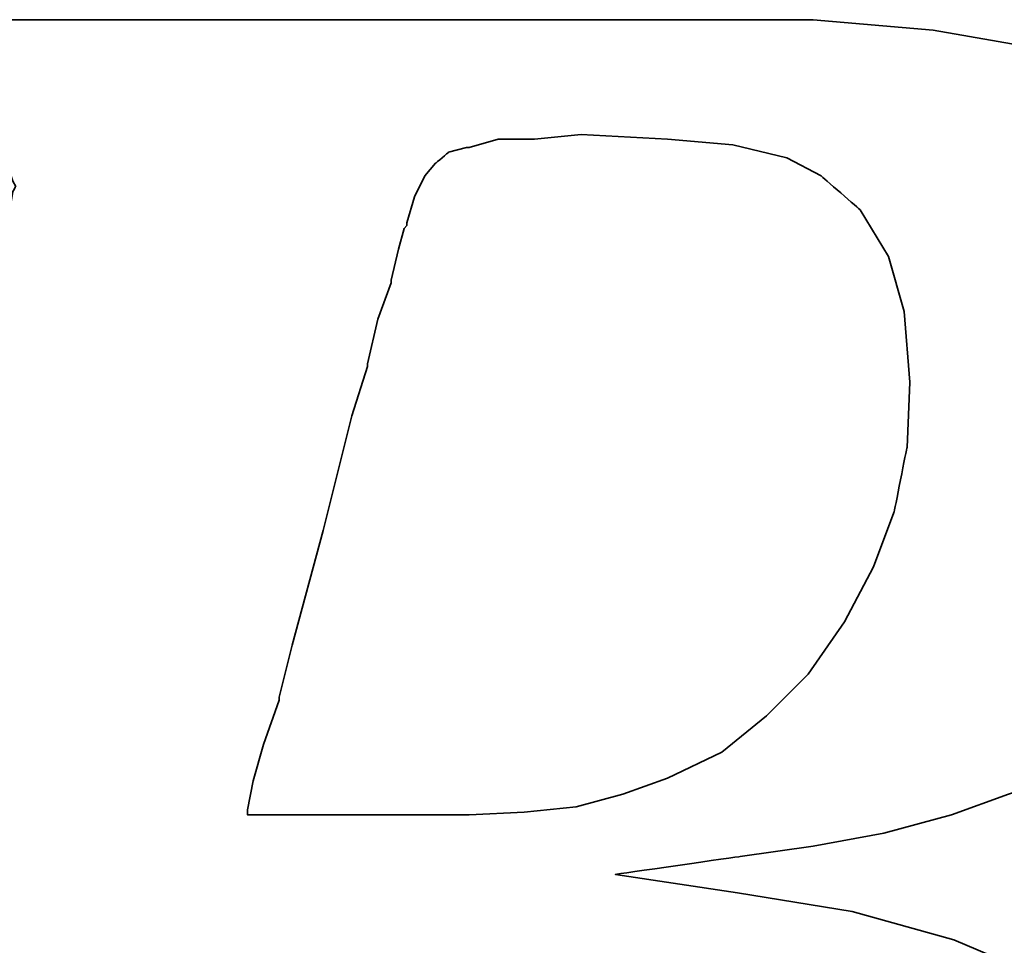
# Model space of a CAD drawing. Header units: millimetres. Extents: x 2891 to 6329, y -1599 to 860.
# Tile 494 of 620: x 5474.04 to 5476.58, y -560.75 to -558.37. Entities that reach past the tile are written whole.
import ezdxf

# ---------------------------------------------------------------- set-up
doc = ezdxf.new("R2010")
doc.units = ezdxf.units.MM
doc.layers.add('DIM', color=4, linetype='CONTINUOUS')
doc.layers.add('layer 1', color=7, linetype='CONTINUOUS')

# ---------------------------------------------------------------- blocks, each defined once
blk = doc.blocks.new('TBI MOTION logo(完整正式版)')
at = {"layer": 'layer 1', "color": 22, "lineweight": 35}
for points, knots in [([(-64.65375, -6.86375), (-64.65375, -6.86375), (-64.84375, -7.29625), (-64.84375, -7.29625), (-64.84375, -7.29625), (-64.84375, -7.29625), (-64.86875, -7.34375), (-64.86875, -7.34375), (-64.86875, -7.34375), (-64.86875, -7.34375), (-64.86875, -7.36875), (-64.86875, -7.36875), (-64.86875, -7.36875), (-64.86875, -7.36875), (-65.15375, -7.65375), (-65.15375, -7.65375), (-65.15375, -7.65375), (-65.15375, -7.65375), (-65.17875, -7.65375), (-65.17875, -7.65375), (-65.17875, -7.65375), (-65.17875, -7.65375), (-65.20375, -7.67875), (-65.20375, -7.67875), (-65.20375, -7.67875), (-65.20375, -7.67875), (-65.58875, -7.87125), (-65.58875, -7.87125), (-65.58875, -7.87125), (-65.58875, -7.87125), (-65.63375, -7.87125), (-65.63375, -7.87125), (-65.63375, -7.87125), (-65.63375, -7.87125), (-65.65875, -7.89375), (-65.65875, -7.89375), (-65.65875, -7.89375), (-65.65875, -7.89375), (-66.09375, -7.94375), (-66.09375, -7.94375), (-66.09375, -7.94375), (-66.09375, -7.94375), (-66.11375, -7.94375), (-66.11375, -7.94375), (-66.11375, -7.94375), (-66.11375, -7.94375), (-66.16375, -7.94375), (-66.16375, -7.94375), (-66.16375, -7.94375), (-66.16375, -7.94375), (-66.30875, -7.94375), (-66.30875, -7.94375), (-66.30875, -7.94375), (-66.30875, -7.94375), (-66.69375, -7.94375), (-66.69375, -7.94375), (-66.69375, -7.94375), (-66.69375, -7.94375), (-67.07375, -7.94375), (-67.07375, -7.94375), (-67.07375, -7.94375), (-67.07375, -7.94375), (-67.12375, -7.94375), (-67.12375, -7.94375), (-67.12375, -7.94375), (-67.12375, -7.94375), (-67.12375, -7.96625), (-67.12375, -7.96625), (-67.12375, -7.96625), (-67.12375, -7.96625), (-67.14875, -7.99125), (-67.14875, -7.99125), (-67.14875, -7.99125), (-67.14875, -7.99125), (-67.24375, -8.34875), (-67.24375, -8.34875), (-67.24375, -8.34875), (-67.24375, -8.34875), (-67.31375, -8.68625), (-67.31375, -8.68625), (-67.31375, -8.68625), (-67.31375, -8.68625), (-67.26875, -8.68625), (-67.26875, -8.68625), (-67.26875, -8.68625), (-67.26875, -8.68625), (-67.07375, -8.68625), (-67.07375, -8.68625), (-67.07375, -8.68625), (-67.07375, -8.68625), (-66.54875, -8.68625), (-66.54875, -8.68625), (-66.54875, -8.68625), (-66.54875, -8.68625), (-65.82625, -8.68625), (-65.82625, -8.68625), (-65.82625, -8.68625), (-65.82625, -8.68625), (-65.01375, -8.68625), (-65.01375, -8.68625), (-65.01375, -8.68625), (-65.01375, -8.68625), (-64.05375, -8.68625), (-64.05375, -8.68625), (-64.05375, -8.68625), (-64.05375, -8.68625), (-62.08375, -8.68625), (-62.08375, -8.68625), (-62.08375, -8.68625), (-62.08375, -8.68625), (-60.06875, -8.68625), (-60.06875, -8.68625), (-60.06875, -8.68625), (-60.06875, -8.68625), (-59.10875, -8.68625), (-59.10875, -8.68625), (-59.10875, -8.68625), (-59.10875, -8.68625), (-58.29375, -8.68625), (-58.29375, -8.68625), (-58.29375, -8.68625), (-58.29375, -8.68625), (-57.57375, -8.68625), (-57.57375, -8.68625), (-57.57375, -8.68625), (-57.57375, -8.68625), (-57.04875, -8.68625), (-57.04875, -8.68625), (-57.04875, -8.68625), (-57.04875, -8.68625), (-56.85375, -8.68625), (-56.85375, -8.68625), (-56.85375, -8.68625), (-56.85375, -8.68625), (-56.70875, -8.68625), (-56.70875, -8.68625), (-56.70875, -8.68625), (-56.70875, -8.68625), (-56.61375, -8.68625), (-56.61375, -8.68625), (-56.61375, -8.68625), (-56.61375, -8.68625), (-56.56875, -8.68625), (-56.56875, -8.68625), (-56.56875, -8.68625), (-56.56875, -8.68625), (-55.65375, -8.63875), (-55.65375, -8.63875), (-55.65375, -8.63875), (-55.65375, -8.63875), (-54.76875, -8.51875), (-54.76875, -8.51875), (-54.76875, -8.51875), (-54.76875, -8.51875), (-53.90375, -8.30375), (-53.90375, -8.30375), (-53.90375, -8.30375), (-53.90375, -8.30375), (-53.08875, -8.03875), (-53.08875, -8.03875), (-53.08875, -8.03875), (-53.08875, -8.03875), (-52.34375, -7.65375), (-52.34375, -7.65375), (-52.34375, -7.65375), (-52.34375, -7.65375), (-51.69875, -7.29625), (-51.69875, -7.29625), (-51.69875, -7.29625), (-51.69875, -7.29625), (-51.21875, -6.91125), (-51.21875, -6.91125), (-51.21875, -6.91125), (-51.21875, -6.91125), (-50.83375, -6.50375), (-50.83375, -6.50375), (-50.83375, -6.50375), (-50.83375, -6.50375), (-50.44875, -5.94875), (-50.44875, -5.94875), (-50.44875, -5.94875), (-50.44875, -5.94875), (-50.13875, -5.30375), (-50.13875, -5.30375), (-50.13875, -5.30375), (-50.13875, -5.30375), (-49.99375, -4.65375), (-49.99375, -4.65375), (-49.99375, -4.65375), (-49.99375, -4.65375), (-49.92375, -3.98375), (-49.92375, -3.98375), (-49.92375, -3.98375), (-49.92375, -3.98375), (-49.99375, -3.19374), (-49.99375, -3.19374), (-49.99375, -3.19374), (-49.99375, -3.19374), (-50.23374, -2.44874), (-50.23374, -2.44874), (-50.23374, -2.44874), (-50.23374, -2.44874), (-50.59375, -1.87374), (-50.59375, -1.87374), (-50.59375, -1.87374), (-50.59375, -1.87374), (-51.09875, -1.31874), (-51.09875, -1.31874), (-51.09875, -1.31874), (-51.09875, -1.31874), (-51.74375, -0.81875), (-51.74375, -0.81875), (-51.74375, -0.81875), (-51.74375, -0.81875), (-52.53875, -0.48125), (-52.53875, -0.48125), (-52.53875, -0.48125), (-52.53875, -0.48125), (-53.47375, -0.21875), (-53.47375, -0.21875), (-53.47375, -0.21875), (-53.47375, -0.21875), (-54.52875, -0.04874), (-54.52875, -0.04874), (-54.52875, -0.04874), (-54.52875, -0.04874), (-55.65375, 0.12125), (-55.65375, 0.12125), (-55.65375, 0.12125), (-55.65375, 0.12125), (-54.50375, 0.28624), (-54.50375, 0.28624), (-54.50375, 0.28624), (-54.50375, 0.28624), (-53.83375, 0.38124), (-53.83375, 0.38124), (-53.83375, 0.38124), (-53.83375, 0.38124), (-53.18375, 0.50125), (-53.18375, 0.50125), (-53.18375, 0.50125), (-53.18375, 0.50125), (-52.55875, 0.66874), (-52.55875, 0.66874), (-52.55875, 0.66874), (-52.55875, 0.66874), (-52.03375, 0.86124), (-52.03375, 0.86124), (-52.03375, 0.86124), (-52.03375, 0.86124), (-51.50374, 1.03124), (-51.50374, 1.03124), (-51.50374, 1.03124), (-51.50374, 1.03124), (-51.09875, 1.27125), (-51.09875, 1.27125), (-51.09875, 1.27125), (-51.09875, 1.27125), (-50.71375, 1.48624), (-50.71375, 1.48624), (-50.71375, 1.48624), (-50.71375, 1.48624), (-50.37625, 1.77625), (-50.37625, 1.77625), (-50.37625, 1.77625), (-50.37625, 1.77625), (-49.82375, 2.37625), (-49.82375, 2.37625), (-49.82375, 2.37625), (-49.82375, 2.37625), (-49.41875, 2.99625), (-49.41875, 2.99625), (-49.41875, 2.99625), (-49.41875, 2.99625), (-49.22375, 3.76625), (-49.22375, 3.76625), (-49.22375, 3.76625), (-49.22375, 3.76625), (-49.15375, 4.50874), (-49.15375, 4.50874), (-49.15375, 4.50874), (-49.15375, 4.50874), (-49.20375, 5.25125), (-49.20375, 5.25125), (-49.20375, 5.25125), (-49.20375, 5.25125), (-49.41875, 5.92625), (-49.41875, 5.92625), (-49.41875, 5.92625), (-49.41875, 5.92625), (-49.77875, 6.47625), (-49.77875, 6.47625), (-49.77875, 6.47625), (-49.77875, 6.47625), (-50.33125, 7.02624), (-50.33125, 7.02624), (-50.33125, 7.02624), (-50.33125, 7.02624), (-51.00125, 7.43625), (-51.00125, 7.43625), (-51.00125, 7.43625), (-51.00125, 7.43625), (-51.79375, 7.72625), (-51.79375, 7.72625), (-51.79375, 7.72625), (-51.79375, 7.72625), (-52.72875, 7.89124), (-52.72875, 7.89124), (-52.72875, 7.89124), (-52.72875, 7.89124), (-53.83375, 7.98625), (-53.83375, 7.98625), (-53.83375, 7.98625), (-53.83375, 7.98625), (-53.92875, 7.98625), (-53.92875, 7.98625), (-53.92875, 7.98625), (-53.92875, 7.98625), (-54.26375, 7.98625), (-54.26375, 7.98625), (-54.26375, 7.98625), (-54.26375, 7.98625), (-54.74375, 7.98625), (-54.74375, 7.98625), (-54.74375, 7.98625), (-54.74375, 7.98625), (-55.36875, 7.98625), (-55.36875, 7.98625), (-55.36875, 7.98625), (-55.36875, 7.98625), (-56.13375, 7.98625), (-56.13375, 7.98625), (-56.13375, 7.98625), (-56.13375, 7.98625), (-56.94875, 7.98625), (-56.94875, 7.98625), (-56.94875, 7.98625), (-56.94875, 7.98625), (-58.77625, 7.98625), (-58.77625, 7.98625), (-58.77625, 7.98625), (-58.77625, 7.98625), (-60.59875, 7.98625), (-60.59875, 7.98625), (-60.59875, 7.98625), (-60.59875, 7.98625), (-61.41375, 7.98625), (-61.41375, 7.98625), (-61.41375, 7.98625), (-61.41375, 7.98625), (-62.17875, 7.98625), (-62.17875, 7.98625), (-62.17875, 7.98625), (-62.17875, 7.98625), (-62.80375, 7.98625), (-62.80375, 7.98625), (-62.80375, 7.98625), (-62.80375, 7.98625), (-63.30625, 7.98625), (-63.30625, 7.98625), (-63.30625, 7.98625), (-63.30625, 7.98625), (-63.57375, 7.98625), (-63.57375, 7.98625), (-63.57375, 7.98625), (-63.57375, 7.98625), (-63.57375, 7.96375), (-63.57375, 7.96375), (-63.57375, 7.96375), (-63.57375, 7.96375), (-63.59875, 7.94125), (-63.59875, 7.94125), (-63.59875, 7.94125), (-63.59875, 7.94125), (-63.69375, 7.55625), (-63.69375, 7.55625), (-63.69375, 7.55625), (-63.69375, 7.55625), (-63.76375, 7.24624), (-63.76375, 7.24624), (-63.76375, 7.24624), (-63.76375, 7.24624), (-63.23875, 7.24624), (-63.23875, 7.24624), (-63.23875, 7.24624), (-63.23875, 7.24624), (-62.75875, 7.24624), (-62.75875, 7.24624), (-62.75875, 7.24624), (-62.75875, 7.24624), (-62.61125, 7.24624), (-62.61125, 7.24624), (-62.61125, 7.24624), (-62.61125, 7.24624), (-62.56625, 7.24624), (-62.56625, 7.24624), (-62.56625, 7.24624), (-62.56625, 7.24624), (-62.22875, 7.24624), (-62.22875, 7.24624), (-62.22875, 7.24624), (-62.22875, 7.24624), (-62.20375, 7.24624), (-62.20375, 7.24624), (-62.20375, 7.24624), (-62.20375, 7.24624), (-62.17875, 7.21875), (-62.17875, 7.21875), (-62.17875, 7.21875), (-62.17875, 7.21875), (-61.96375, 7.17125), (-61.96375, 7.17125), (-61.96375, 7.17125), (-61.96375, 7.17125), (-61.72375, 7.12624), (-61.72375, 7.12624), (-61.72375, 7.12624), (-61.72375, 7.12624), (-61.70375, 7.12624), (-61.70375, 7.12624), (-61.70375, 7.12624), (-61.70375, 7.12624), (-61.55875, 7.07624), (-61.55875, 7.07624), (-61.55875, 7.07624), (-61.55875, 7.07624), (-61.50875, 7.07624), (-61.50875, 7.07624), (-61.50875, 7.07624), (-61.50875, 7.07624), (-61.48375, 7.02624), (-61.48375, 7.02624), (-61.48375, 7.02624), (-61.48375, 7.02624), (-61.31875, 6.83375), (-61.31875, 6.83375), (-61.31875, 6.83375), (-61.31875, 6.83375), (-61.29375, 6.81125), (-61.29375, 6.81125), (-61.29375, 6.81125), (-61.29375, 6.81125), (-61.29375, 6.78625), (-61.29375, 6.78625), (-61.29375, 6.78625), (-61.29375, 6.78625), (-61.19875, 6.50124), (-61.19875, 6.50124), (-61.19875, 6.50124), (-61.19875, 6.50124), (-61.17375, 6.45124), (-61.17375, 6.45124), (-61.17375, 6.45124), (-61.17375, 6.45124), (-61.19875, 6.40625), (-61.19875, 6.40625), (-61.19875, 6.40625), (-61.19875, 6.40625), (-61.26875, 5.99624), (-61.26875, 5.99624), (-61.26875, 5.99624), (-61.26875, 5.99624), (-61.26875, 5.85125), (-61.26875, 5.85125), (-61.26875, 5.85125), (-61.26875, 5.85125), (-61.26875, 5.82625), (-61.26875, 5.82625), (-61.26875, 5.82625), (-61.26875, 5.82625), (-61.29375, 5.80625), (-61.29375, 5.80625), (-61.29375, 5.80625), (-61.29375, 5.80625), (-61.34125, 5.66125), (-61.34125, 5.66125), (-61.34125, 5.66125), (-61.34125, 5.66125), (-61.41375, 5.44625), (-61.41375, 5.44625), (-61.41375, 5.44625), (-61.41375, 5.44625), (-61.48375, 5.15625), (-61.48375, 5.15625), (-61.48375, 5.15625), (-61.48375, 5.15625), (-61.58375, 4.82124), (-61.58375, 4.82124), (-61.58375, 4.82124), (-61.58375, 4.82124), (-61.79875, 4.00375), (-61.79875, 4.00375), (-61.79875, 4.00375), (-61.79875, 4.00375), (-62.05875, 2.99625), (-62.05875, 2.99625), (-62.05875, 2.99625), (-62.05875, 2.99625), (-62.34875, 1.91625), (-62.34875, 1.91625), (-62.34875, 1.91625), (-62.34875, 1.91625), (-62.97375, -0.41124), (-62.97375, -0.41124), (-62.97375, -0.41124), (-62.97375, -0.41124), (-63.59875, -2.75875), (-63.59875, -2.75875), (-63.59875, -2.75875), (-63.59875, -2.75875), (-63.88375, -3.86374), (-63.88375, -3.86374), (-63.88375, -3.86374), (-63.88375, -3.86374), (-64.14875, -4.82374), (-64.14875, -4.82374), (-64.14875, -4.82374), (-64.14875, -4.82374), (-64.36375, -5.64125), (-64.36375, -5.64125), (-64.36375, -5.64125), (-64.36375, -5.64125), (-64.43625, -5.97625), (-64.43625, -5.97625), (-64.43625, -5.97625), (-64.43625, -5.97625), (-64.50875, -6.28625), (-64.50875, -6.28625), (-64.50875, -6.28625), (-64.50875, -6.28625), (-64.50875, -6.30875), (-64.50875, -6.30875), (-64.50875, -6.30875), (-64.50875, -6.30875), (-64.57875, -6.50375), (-64.57875, -6.50375), (-64.57875, -6.50375), (-64.57875, -6.50375), (-64.62875, -6.69625), (-64.62875, -6.69625), (-64.62875, -6.69625), (-64.62875, -6.69625), (-64.62875, -6.76875), (-64.62875, -6.76875), (-64.62875, -6.76875), (-64.62875, -6.76875), (-64.62875, -6.81375), (-64.62875, -6.81375), (-64.62875, -6.81375), (-64.62875, -6.81375), (-64.62875, -6.83875), (-64.62875, -6.83875), (-64.62875, -6.83875), (-64.62875, -6.83875), (-64.65375, -6.86375), (-64.65375, -6.86375)], [0, 0, 0, 0, 0.0071942, 0.0071942, 0.0071942, 0.0071943, 0.0143885, 0.0143885, 0.0143885, 0.0143885, 0.0215827, 0.0215827, 0.0215827, 0.0215827, 0.028777, 0.028777, 0.028777, 0.028777, 0.0359712, 0.0359712, 0.0359712, 0.0359712, 0.0431655, 0.0431655, 0.0431655, 0.0431655, 0.0503597, 0.0503597, 0.0503597, 0.0503597, 0.057554, 0.057554, 0.057554, 0.057554, 0.0647482, 0.0647482, 0.0647482, 0.0647482, 0.0719424, 0.0719424, 0.0719424, 0.0719425, 0.0791367, 0.0791367, 0.0791367, 0.0791367, 0.0863309, 0.0863309, 0.0863309, 0.0863309, 0.0935252, 0.0935252, 0.0935252, 0.0935252, 0.1007194, 0.1007194, 0.1007194, 0.1007194, 0.1079137, 0.1079137, 0.1079137, 0.1079137, 0.1151079, 0.1151079, 0.1151079, 0.1151079, 0.1223022, 0.1223022, 0.1223022, 0.1223022, 0.1294964, 0.1294964, 0.1294964, 0.1294964, 0.1366906, 0.1366906, 0.1366906, 0.1366907, 0.1438849, 0.1438849, 0.1438849, 0.1438849, 0.1510791, 0.1510791, 0.1510791, 0.1510791, 0.1582734, 0.1582734, 0.1582734, 0.1582734, 0.1654676, 0.1654676, 0.1654676, 0.1654676, 0.1726619, 0.1726619, 0.1726619, 0.1726619, 0.1798561, 0.1798561, 0.1798561, 0.1798561, 0.1870504, 0.1870504, 0.1870504, 0.1870504, 0.1942446, 0.1942446, 0.1942446, 0.1942446, 0.2014388, 0.2014388, 0.2014388, 0.2014389, 0.2086331, 0.2086331, 0.2086331, 0.2086331, 0.2158273, 0.2158273, 0.2158273, 0.2158273, 0.2230216, 0.2230216, 0.2230216, 0.2230216, 0.2302158, 0.2302158, 0.2302158, 0.2302158, 0.2374101, 0.2374101, 0.2374101, 0.2374101, 0.2446043, 0.2446043, 0.2446043, 0.2446043, 0.2517986, 0.2517986, 0.2517986, 0.2517986, 0.2589928, 0.2589928, 0.2589928, 0.2589928, 0.2661871, 0.2661871, 0.2661871, 0.2661871, 0.2733813, 0.2733813, 0.2733813, 0.2733813, 0.2805755, 0.2805755, 0.2805755, 0.2805755, 0.2877698, 0.2877698, 0.2877698, 0.2877698, 0.294964, 0.294964, 0.294964, 0.294964, 0.3021583, 0.3021583, 0.3021583, 0.3021583, 0.3093525, 0.3093525, 0.3093525, 0.3093525, 0.3165468, 0.3165468, 0.3165468, 0.3165468, 0.323741, 0.323741, 0.323741, 0.323741, 0.3309353, 0.3309353, 0.3309353, 0.3309353, 0.3381295, 0.3381295, 0.3381295, 0.3381295, 0.3453237, 0.3453237, 0.3453237, 0.3453238, 0.352518, 0.352518, 0.352518, 0.352518, 0.3597122, 0.3597122, 0.3597122, 0.3597122, 0.3669065, 0.3669065, 0.3669065, 0.3669065, 0.3741007, 0.3741007, 0.3741007, 0.3741007, 0.381295, 0.381295, 0.381295, 0.381295, 0.3884892, 0.3884892, 0.3884892, 0.3884892, 0.3956835, 0.3956835, 0.3956835, 0.3956835, 0.4028777, 0.4028777, 0.4028777, 0.4028777, 0.4100719, 0.4100719, 0.4100719, 0.410072, 0.4172662, 0.4172662, 0.4172662, 0.4172662, 0.4244604, 0.4244604, 0.4244604, 0.4244604, 0.4316547, 0.4316547, 0.4316547, 0.4316547, 0.4388489, 0.4388489, 0.4388489, 0.4388489, 0.4460432, 0.4460432, 0.4460432, 0.4460432, 0.4532374, 0.4532374, 0.4532374, 0.4532374, 0.4604317, 0.4604317, 0.4604317, 0.4604317, 0.4676259, 0.4676259, 0.4676259, 0.4676259, 0.4748201, 0.4748201, 0.4748201, 0.4748202, 0.4820144, 0.4820144, 0.4820144, 0.4820144, 0.4892086, 0.4892086, 0.4892086, 0.4892086, 0.4964029, 0.4964029, 0.4964029, 0.4964029, 0.5035971, 0.5035971, 0.5035971, 0.5035971, 0.5107914, 0.5107914, 0.5107914, 0.5107914, 0.5179856, 0.5179856, 0.5179856, 0.5179856, 0.5251799, 0.5251799, 0.5251799, 0.5251799, 0.5323741, 0.5323741, 0.5323741, 0.5323741, 0.5395683, 0.5395683, 0.5395683, 0.5395684, 0.5467626, 0.5467626, 0.5467626, 0.5467626, 0.5539568, 0.5539568, 0.5539568, 0.5539568, 0.5611511, 0.5611511, 0.5611511, 0.5611511, 0.5683453, 0.5683453, 0.5683453, 0.5683453, 0.5755396, 0.5755396, 0.5755396, 0.5755396, 0.5827338, 0.5827338, 0.5827338, 0.5827338, 0.5899281, 0.5899281, 0.5899281, 0.5899281, 0.5971223, 0.5971223, 0.5971223, 0.5971223, 0.6043165, 0.6043165, 0.6043165, 0.6043166, 0.6115108, 0.6115108, 0.6115108, 0.6115108, 0.618705, 0.618705, 0.618705, 0.618705, 0.6258993, 0.6258993, 0.6258993, 0.6258993, 0.6330935, 0.6330935, 0.6330935, 0.6330935, 0.6402878, 0.6402878, 0.6402878, 0.6402878, 0.647482, 0.647482, 0.647482, 0.647482, 0.6546763, 0.6546763, 0.6546763, 0.6546763, 0.6618705, 0.6618705, 0.6618705, 0.6618705, 0.6690647, 0.6690647, 0.6690647, 0.6690648, 0.676259, 0.676259, 0.676259, 0.676259, 0.6834532, 0.6834532, 0.6834532, 0.6834532, 0.6906475, 0.6906475, 0.6906475, 0.6906475, 0.6978417, 0.6978417, 0.6978417, 0.6978417, 0.705036, 0.705036, 0.705036, 0.705036, 0.7122302, 0.7122302, 0.7122302, 0.7122302, 0.7194245, 0.7194245, 0.7194245, 0.7194245, 0.7266187, 0.7266187, 0.7266187, 0.7266187, 0.7338129, 0.7338129, 0.7338129, 0.733813, 0.7410072, 0.7410072, 0.7410072, 0.7410072, 0.7482014, 0.7482014, 0.7482014, 0.7482014, 0.7553957, 0.7553957, 0.7553957, 0.7553957, 0.7625899, 0.7625899, 0.7625899, 0.7625899, 0.7697842, 0.7697842, 0.7697842, 0.7697842, 0.7769784, 0.7769784, 0.7769784, 0.7769784, 0.7841727, 0.7841727, 0.7841727, 0.7841727, 0.7913669, 0.7913669, 0.7913669, 0.7913669, 0.7985612, 0.7985612, 0.7985612, 0.7985612, 0.8057554, 0.8057554, 0.8057554, 0.8057554, 0.8129496, 0.8129496, 0.8129496, 0.8129497, 0.8201439, 0.8201439, 0.8201439, 0.8201439, 0.8273381, 0.8273381, 0.8273381, 0.8273381, 0.8345324, 0.8345324, 0.8345324, 0.8345324, 0.8417266, 0.8417266, 0.8417266, 0.8417266, 0.8489209, 0.8489209, 0.8489209, 0.8489209, 0.8561151, 0.8561151, 0.8561151, 0.8561151, 0.8633094, 0.8633094, 0.8633094, 0.8633094, 0.8705036, 0.8705036, 0.8705036, 0.8705036, 0.8776978, 0.8776978, 0.8776978, 0.8776979, 0.8848921, 0.8848921, 0.8848921, 0.8848921, 0.8920863, 0.8920863, 0.8920863, 0.8920863, 0.8992806, 0.8992806, 0.8992806, 0.8992806, 0.9064748, 0.9064748, 0.9064748, 0.9064748, 0.9136691, 0.9136691, 0.9136691, 0.9136691, 0.9208633, 0.9208633, 0.9208633, 0.9208633, 0.9280576, 0.9280576, 0.9280576, 0.9280576, 0.9352518, 0.9352518, 0.9352518, 0.9352518, 0.942446, 0.942446, 0.942446, 0.9424461, 0.9496403, 0.9496403, 0.9496403, 0.9496403, 0.9568345, 0.9568345, 0.9568345, 0.9568345, 0.9640288, 0.9640288, 0.9640288, 0.9640288, 0.971223, 0.971223, 0.971223, 0.971223, 0.9784173, 0.9784173, 0.9784173, 0.9784173, 0.9856115, 0.9856115, 0.9856115, 0.9856115, 0.9928058, 0.9928058, 0.9928058, 0.9928058, 1, 1, 1, 1]), ([(-57.50375, 6.35625), (-57.50375, 6.35625), (-57.57375, 6.11625), (-57.57375, 6.11625), (-57.57375, 6.11625), (-57.57375, 6.11625), (-57.57375, 6.09125), (-57.57375, 6.09125), (-57.57375, 6.09125), (-57.57375, 6.09125), (-57.59875, 6.06625), (-57.59875, 6.06625), (-57.59875, 6.06625), (-57.59875, 6.06625), (-57.64875, 5.87625), (-57.64875, 5.87625), (-57.64875, 5.87625), (-57.64875, 5.87625), (-57.71875, 5.58875), (-57.71875, 5.58875), (-57.71875, 5.58875), (-57.71875, 5.58875), (-57.71875, 5.56625), (-57.71875, 5.56625), (-57.71875, 5.56625), (-57.71875, 5.56625), (-57.83875, 5.23125), (-57.83875, 5.23125), (-57.83875, 5.23125), (-57.83875, 5.23125), (-57.93625, 4.82124), (-57.93625, 4.82124), (-57.93625, 4.82124), (-57.93625, 4.82124), (-57.93625, 4.79624), (-57.93625, 4.79624), (-57.93625, 4.79624), (-57.93625, 4.79624), (-58.07875, 4.34125), (-58.07875, 4.34125), (-58.07875, 4.34125), (-58.07875, 4.34125), (-58.34375, 3.28625), (-58.34375, 3.28625), (-58.34375, 3.28625), (-58.34375, 3.28625), (-58.62875, 2.23124), (-58.62875, 2.23124), (-58.62875, 2.23124), (-58.62875, 2.23124), (-58.74875, 1.75125), (-58.74875, 1.75125), (-58.74875, 1.75125), (-58.74875, 1.75125), (-58.74875, 1.72625), (-58.74875, 1.72625), (-58.74875, 1.72625), (-58.74875, 1.72625), (-58.89375, 1.31625), (-58.89375, 1.31625), (-58.89375, 1.31625), (-58.89375, 1.31625), (-58.98875, 0.98124), (-58.98875, 0.98124), (-58.98875, 0.98124), (-58.98875, 0.98124), (-59.03875, 0.71625), (-59.03875, 0.71625), (-59.03875, 0.71625), (-59.03875, 0.71625), (-59.03875, 0.66874), (-59.03875, 0.66874), (-59.03875, 0.66874), (-59.03875, 0.66874), (-58.91875, 0.66874), (-58.91875, 0.66874), (-58.91875, 0.66874), (-58.91875, 0.66874), (-58.53375, 0.66874), (-58.53375, 0.66874), (-58.53375, 0.66874), (-58.53375, 0.66874), (-58.10375, 0.66874), (-58.10375, 0.66874), (-58.10375, 0.66874), (-58.10375, 0.66874), (-57.66875, 0.66874), (-57.66875, 0.66874), (-57.66875, 0.66874), (-57.66875, 0.66874), (-57.33375, 0.66874), (-57.33375, 0.66874), (-57.33375, 0.66874), (-57.33375, 0.66874), (-57.09375, 0.66874), (-57.09375, 0.66874), (-57.09375, 0.66874), (-57.09375, 0.66874), (-56.99875, 0.66874), (-56.99875, 0.66874), (-56.99875, 0.66874), (-56.99875, 0.66874), (-56.49375, 0.69374), (-56.49375, 0.69374), (-56.49375, 0.69374), (-56.49375, 0.69374), (-56.01375, 0.74374), (-56.01375, 0.74374), (-56.01375, 0.74374), (-56.01375, 0.74374), (-55.58375, 0.86124), (-55.58375, 0.86124), (-55.58375, 0.86124), (-55.58375, 0.86124), (-55.17375, 1.00624), (-55.17375, 1.00624), (-55.17375, 1.00624), (-55.17375, 1.00624), (-54.67375, 1.24625), (-54.67375, 1.24625), (-54.67375, 1.24625), (-54.67375, 1.24625), (-54.26375, 1.58124), (-54.26375, 1.58124), (-54.26375, 1.58124), (-54.26375, 1.58124), (-53.87875, 1.96374), (-53.87875, 1.96374), (-53.87875, 1.96374), (-53.87875, 1.96374), (-53.54375, 2.44625), (-53.54375, 2.44625), (-53.54375, 2.44625), (-53.54375, 2.44625), (-53.27875, 2.95125), (-53.27875, 2.95125), (-53.27875, 2.95125), (-53.27875, 2.95125), (-53.08875, 3.45124), (-53.08875, 3.45124), (-53.08875, 3.45124), (-53.08875, 3.45124), (-52.96875, 4.05124), (-52.96875, 4.05124), (-52.96875, 4.05124), (-52.96875, 4.05124), (-52.94375, 4.65125), (-52.94375, 4.65125), (-52.94375, 4.65125), (-52.94375, 4.65125), (-52.99375, 5.30125), (-52.99375, 5.30125), (-52.99375, 5.30125), (-52.99375, 5.30125), (-53.13875, 5.80625), (-53.13875, 5.80625), (-53.13875, 5.80625), (-53.13875, 5.80625), (-53.39875, 6.23625), (-53.39875, 6.23625), (-53.39875, 6.23625), (-53.39875, 6.23625), (-53.75875, 6.54875), (-53.75875, 6.54875), (-53.75875, 6.54875), (-53.75875, 6.54875), (-54.07375, 6.71625), (-54.07375, 6.71625), (-54.07375, 6.71625), (-54.07375, 6.71625), (-54.57375, 6.83375), (-54.57375, 6.83375), (-54.57375, 6.83375), (-54.57375, 6.83375), (-55.17375, 6.88625), (-55.17375, 6.88625), (-55.17375, 6.88625), (-55.17375, 6.88625), (-55.96875, 6.93125), (-55.96875, 6.93125), (-55.96875, 6.93125), (-55.96875, 6.93125), (-56.39875, 6.88625), (-56.39875, 6.88625), (-56.39875, 6.88625), (-56.39875, 6.88625), (-56.42125, 6.88625), (-56.42125, 6.88625), (-56.42125, 6.88625), (-56.42125, 6.88625), (-56.73375, 6.88625), (-56.73375, 6.88625), (-56.73375, 6.88625), (-56.73375, 6.88625), (-56.99875, 6.81125), (-56.99875, 6.81125), (-56.99875, 6.81125), (-56.99875, 6.81125), (-57.02375, 6.81125), (-57.02375, 6.81125), (-57.02375, 6.81125), (-57.02375, 6.81125), (-57.18875, 6.76625), (-57.18875, 6.76625), (-57.18875, 6.76625), (-57.18875, 6.76625), (-57.30875, 6.66625), (-57.30875, 6.66625), (-57.30875, 6.66625), (-57.30875, 6.66625), (-57.40875, 6.54875), (-57.40875, 6.54875), (-57.40875, 6.54875), (-57.40875, 6.54875), (-57.50375, 6.35625), (-57.50375, 6.35625)], [0, 0, 0, 0, 0.0185185, 0.0185185, 0.0185185, 0.0185185, 0.037037, 0.037037, 0.037037, 0.037037, 0.0555556, 0.0555556, 0.0555556, 0.0555556, 0.0740741, 0.0740741, 0.0740741, 0.0740741, 0.0925926, 0.0925926, 0.0925926, 0.0925926, 0.1111111, 0.1111111, 0.1111111, 0.1111111, 0.1296296, 0.1296296, 0.1296296, 0.1296296, 0.1481481, 0.1481481, 0.1481481, 0.1481482, 0.1666667, 0.1666667, 0.1666667, 0.1666667, 0.1851852, 0.1851852, 0.1851852, 0.1851852, 0.2037037, 0.2037037, 0.2037037, 0.2037037, 0.2222222, 0.2222222, 0.2222222, 0.2222222, 0.2407407, 0.2407407, 0.2407407, 0.2407408, 0.2592593, 0.2592593, 0.2592593, 0.2592593, 0.2777778, 0.2777778, 0.2777778, 0.2777778, 0.2962963, 0.2962963, 0.2962963, 0.2962963, 0.3148148, 0.3148148, 0.3148148, 0.3148148, 0.3333333, 0.3333333, 0.3333333, 0.3333333, 0.3518519, 0.3518519, 0.3518519, 0.3518519, 0.3703704, 0.3703704, 0.3703704, 0.3703704, 0.3888889, 0.3888889, 0.3888889, 0.3888889, 0.4074074, 0.4074074, 0.4074074, 0.4074074, 0.4259259, 0.4259259, 0.4259259, 0.4259259, 0.4444444, 0.4444444, 0.4444444, 0.4444445, 0.462963, 0.462963, 0.462963, 0.462963, 0.4814815, 0.4814815, 0.4814815, 0.4814815, 0.5, 0.5, 0.5, 0.5, 0.5185185, 0.5185185, 0.5185185, 0.5185185, 0.537037, 0.537037, 0.537037, 0.537037, 0.5555556, 0.5555556, 0.5555556, 0.5555556, 0.5740741, 0.5740741, 0.5740741, 0.5740741, 0.5925926, 0.5925926, 0.5925926, 0.5925926, 0.6111111, 0.6111111, 0.6111111, 0.6111111, 0.6296296, 0.6296296, 0.6296296, 0.6296296, 0.6481481, 0.6481481, 0.6481481, 0.6481482, 0.6666667, 0.6666667, 0.6666667, 0.6666667, 0.6851852, 0.6851852, 0.6851852, 0.6851852, 0.7037037, 0.7037037, 0.7037037, 0.7037037, 0.7222222, 0.7222222, 0.7222222, 0.7222222, 0.7407407, 0.7407407, 0.7407407, 0.7407408, 0.7592593, 0.7592593, 0.7592593, 0.7592593, 0.7777778, 0.7777778, 0.7777778, 0.7777778, 0.7962963, 0.7962963, 0.7962963, 0.7962963, 0.8148148, 0.8148148, 0.8148148, 0.8148148, 0.8333333, 0.8333333, 0.8333333, 0.8333333, 0.8518519, 0.8518519, 0.8518519, 0.8518519, 0.8703704, 0.8703704, 0.8703704, 0.8703704, 0.8888889, 0.8888889, 0.8888889, 0.8888889, 0.9074074, 0.9074074, 0.9074074, 0.9074074, 0.9259259, 0.9259259, 0.9259259, 0.9259259, 0.9444444, 0.9444444, 0.9444444, 0.9444445, 0.962963, 0.962963, 0.962963, 0.962963, 0.9814815, 0.9814815, 0.9814815, 0.9814815, 1, 1, 1, 1])]:
    blk.add_open_spline(points, degree=3, knots=knots, dxfattribs=at)

msp = doc.modelspace()

# ---------------------------------------------------------------- block references
at = {"layer": 'DIM', "color": 7, "xscale": 0.2802190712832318, "yscale": 0.2802190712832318, "zscale": 0.2802190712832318}
msp.add_blockref('TBI MOTION logo(完整正式版)', (5491.1738, -560.6061), dxfattribs=at)

doc.saveas('drawing.dxf')
